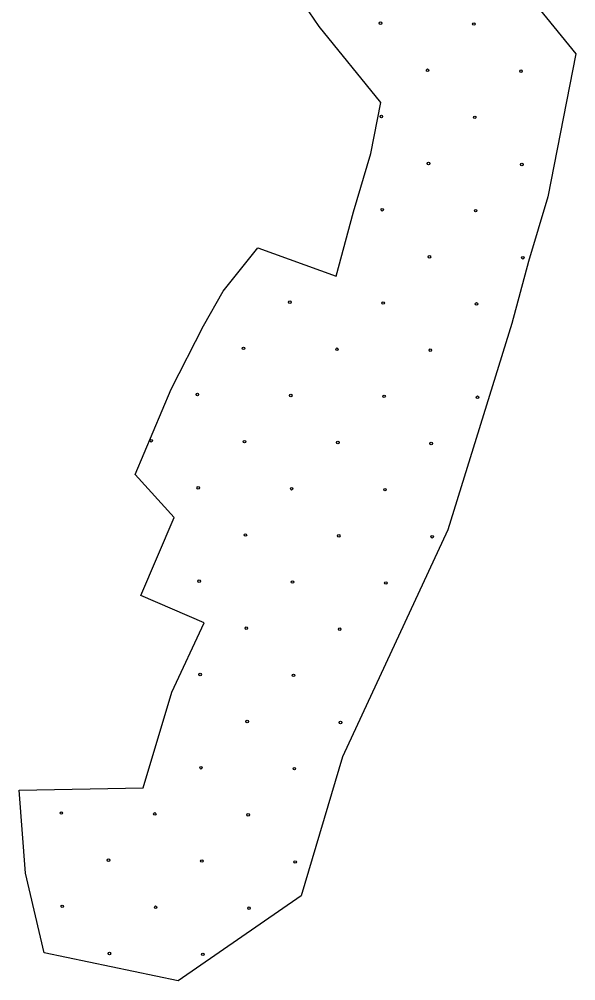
# Model space of a CAD drawing. Extents: x 1612280 to 1883141, y 560852 to 780851.
# Drawn here: x 1720736 to 1723028, y 691423 to 695386 of the extents above; entities that cross this region are included whole.
import ezdxf

# ---------------------------------------------------------------- set-up
doc = ezdxf.new("R2010")
doc.units = 0
doc.layers.add('DESIGN - EROSION CONTROL - Devices', color=7, linetype='Continuous')
doc.layers.add('DESIGN - SCRATCH - User 1', color=7, linetype='Continuous')

msp = doc.modelspace()

# ---------------------------------------------------------------- linework, layer by layer
at = {"layer": 'DESIGN - EROSION CONTROL - Devices'}
for centre in [(1722224.1, 695369.6), (1722224.1, 695369.6), (1722608.6, 695365.8), (1722608.6, 695365.8), (1722418.2, 695175.4), (1722418.2, 695175.4), (1722802.8, 695171.7), (1722802.8, 695171.7), (1722227.8, 694985), (1722227.8, 694985), (1722612.4, 694981.3), (1722612.4, 694981.3), (1722422, 694790.9), (1722422, 694790.9), (1722806.5, 694787.1), (1722806.5, 694787.1), (1722231.6, 694600.5), (1722231.6, 694600.5), (1722616.1, 694596.7), (1722616.1, 694596.7), (1722425.7, 694406.3), (1722425.7, 694406.3), (1722810.2, 694402.6), (1722810.2, 694402.6), (1721850.7, 694219.6), (1721850.7, 694219.6), (1722235.3, 694215.9), (1722235.3, 694215.9), (1722619.8, 694212.2), (1722619.8, 694212.2), (1721660.3, 694029.2), (1721660.3, 694029.2), (1722044.9, 694025.5), (1722044.9, 694025.5), (1722429.4, 694021.8), (1722429.4, 694021.8), (1721469.9, 693838.8), (1721469.9, 693838.8), (1721854.5, 693835.1), (1721854.5, 693835.1), (1722239, 693831.4), (1722239, 693831.4), (1722623.6, 693827.6), (1722623.6, 693827.6), (1721279.5, 693648.4), (1721279.5, 693648.4), (1721664.1, 693644.7), (1721664.1, 693644.7), (1722048.6, 693640.9), (1722048.6, 693640.9), (1722433.2, 693637.2), (1722433.2, 693637.2), (1721473.6, 693454.3), (1721473.6, 693454.3), (1721858.2, 693450.5), (1721858.2, 693450.5), (1722242.8, 693446.8), (1722242.8, 693446.8), (1721667.8, 693260.1), (1721667.8, 693260.1), (1722052.3, 693256.4), (1722052.3, 693256.4), (1722436.9, 693252.7), (1722436.9, 693252.7), (1721477.4, 693069.7), (1721477.4, 693069.7), (1721861.9, 693066), (1721861.9, 693066), (1722246.5, 693062.2), (1722246.5, 693062.2), (1721671.5, 692875.6), (1721671.5, 692875.6), (1722056.1, 692871.8), (1722056.1, 692871.8), (1721481.1, 692685.2), (1721481.1, 692685.2), (1721865.7, 692681.4), (1721865.7, 692681.4), (1721675.3, 692491), (1721675.3, 692491), (1722059.8, 692487.3), (1722059.8, 692487.3), (1721484.8, 692300.6), (1721484.8, 692300.6), (1721869.4, 692296.9), (1721869.4, 692296.9), (1720909.9, 692113.9), (1720909.9, 692113.9), (1721294.4, 692110.2), (1721294.4, 692110.2), (1721679, 692106.5), (1721679, 692106.5), (1721104, 691919.8), (1721104, 691919.8), (1721488.6, 691916.1), (1721488.6, 691916.1), (1721873.1, 691912.3), (1721873.1, 691912.3), (1720913.6, 691729.4), (1720913.6, 691729.4), (1721298.2, 691725.6), (1721298.2, 691725.6), (1721682.7, 691721.9), (1721682.7, 691721.9), (1721107.8, 691535.2), (1721107.8, 691535.2), (1721492.3, 691531.5), (1721492.3, 691531.5)]:
    msp.add_circle(centre, 5.28, dxfattribs=at)
at = {"layer": 'DESIGN - SCRATCH - User 1'}
for points in [[(1722225.3, 695042), (1721971.2, 695355.1), (1721848.6, 695539.1), (1721629, 695779.3), (1721440, 696045.1), (1721271.4, 696402.8), (1721251, 696499.9)], [(1722225.3, 695042), (1721971.2, 695355.1), (1721848.6, 695539.1), (1721629, 695779.3), (1721440, 696045.1), (1721271.4, 696402.8), (1721251, 696499.9)], [(1722272.1, 696187.3), (1722440.9, 696002.8), (1722575.7, 695800.3), (1723028.5, 695242.5)], [(1722272.1, 696187.3), (1722440.9, 696002.8), (1722575.7, 695800.3), (1723028.5, 695242.5)], [(1723028.5, 695242.5), (1722913.6, 694653.3), (1722834.5, 694387.8), (1722765.6, 694131.6)], [(1723028.5, 695242.5), (1722913.6, 694653.3), (1722834.5, 694387.8), (1722765.6, 694131.6)], [(1722041.4, 694326.5), (1722112.9, 694592.2), (1722184.4, 694832.5), (1722225.3, 695042)], [(1722041.4, 694326.5), (1722112.9, 694592.2), (1722184.4, 694832.5), (1722225.3, 695042)], [(1721213.9, 693508.7), (1721362.1, 693861.4), (1721494.9, 694122), (1721576.6, 694265.1), (1721719.6, 694444)], [(1721213.9, 693508.7), (1721362.1, 693861.4), (1721494.9, 694122), (1721576.6, 694265.1), (1721719.6, 694444)], [(1721719.6, 694444), (1722041.4, 694326.5)], [(1721719.6, 694444), (1722041.4, 694326.5)], [(1722765.6, 694131.6), (1722502, 693281.2), (1722067.8, 692345.2), (1721896.9, 691772.8)], [(1722765.6, 694131.6), (1722502, 693281.2), (1722067.8, 692345.2), (1721896.9, 691772.8)], [(1721374.8, 693332.4), (1721213.9, 693508.7)], [(1721374.8, 693332.4), (1721213.9, 693508.7)], [(1721236.9, 693010.4), (1721374.8, 693332.4)], [(1721236.9, 693010.4), (1721374.8, 693332.4)], [(1721497.4, 692897.9), (1721236.9, 693010.4)], [(1721497.4, 692897.9), (1721236.9, 693010.4)], [(1721247.1, 692218.2), (1721364.6, 692611.7), (1721497.4, 692897.9)], [(1721247.1, 692218.2), (1721364.6, 692611.7), (1721497.4, 692897.9)], [(1720736.4, 692208), (1721247.1, 692218.2)], [(1720736.4, 692208), (1721247.1, 692218.2)], [(1720838.5, 691538.4), (1720761.9, 691865.5), (1720736.4, 692208)], [(1720838.5, 691538.4), (1720761.9, 691865.5), (1720736.4, 692208)], [(1721896.9, 691772.8), (1721391, 691422.6), (1720838.5, 691538.4)], [(1721896.9, 691772.8), (1721391, 691422.6), (1720838.5, 691538.4)]]:
    msp.add_lwpolyline(points, dxfattribs=at)

doc.saveas('drawing.dxf')
